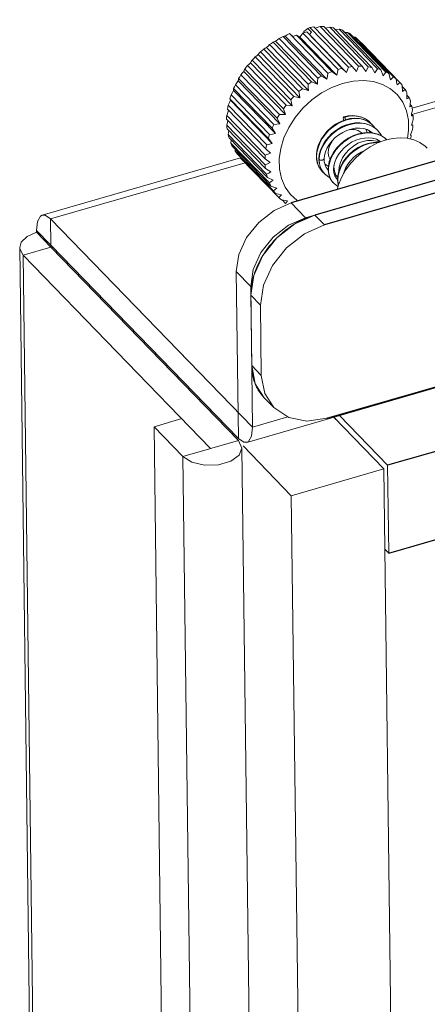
# Model space of a CAD drawing. Header units: millimetres. Extents: x 3925 to 5043, y -86 to 778.
# Tile 312 of 439: x 4939 to 4944, y 338 to 350. Entities that reach past the tile are written whole.
import ezdxf

# ---------------------------------------------------------------- set-up
doc = ezdxf.new("R2010")
doc.units = ezdxf.units.MM
doc.header["$LTSCALE"] = 46.255
for name, color, linetype in [('H30K-FOG-FILDXF_CONTINUOUS_LINE', 7, 'CONTINUOUS'), ('H30K-SPONGE-DXF_CONTINUOUS_LINE', 7, 'CONTINUOUS'), ('SW3DPS-52-39DXF_CONTINUOUS_LINE', 7, 'CONTINUOUS')]:
    doc.layers.add(name, color=color, linetype=linetype)

msp = doc.modelspace()

# ---------------------------------------------------------------- linework, layer by layer
at = {"layer": 'H30K-FOG-FILDXF_CONTINUOUS_LINE', "color": 7, "linetype": 'Continuous'}
msp.add_line((5011.6008, 367.5754), (4942.4833, 347.598), dxfattribs=at)
at = {"layer": 'H30K-FOG-FILDXF_CONTINUOUS_LINE', "color": 7, "linetype": 'Continuous', "lineweight": 0}
for p, q in [((5011.7735, 367.3973), (4942.656, 347.4199)), ((4941.9511, 344.7302), (5012.3999, 365.0924)), ((4975.8253, 357.9487), (4943.9313, 348.7302)), ((4975.8771, 357.8902), (4943.9288, 348.656)), ((4941.8779, 348.1367), (4939.5014, 347.4498)), ((4941.9307, 348.0785), (4939.6016, 347.4053)), ((4942.4833, 347.598), (4942.656, 347.4199)), ((4939.6016, 347.4053), (4939.6056, 347.0896)), ((4942.0197, 344.9124), (4939.6016, 347.4053)), ((4939.4331, 347.2466), (4939.4328, 347.2677)), ((4939.4328, 347.2677), (4939.6056, 347.0896)), ((4939.4331, 347.2466), (4939.6058, 347.0685)), ((4939.6058, 347.0685), (4939.6056, 347.0896)), ((4939.6056, 347.0896), (4941.851, 344.7748)), ((4939.2309, 347.0638), (4939.5803, 319.4718)), ((4939.273, 346.9723), (4939.6058, 347.0685)), ((4939.273, 346.9723), (4939.6224, 319.3804)), ((4941.5184, 344.6575), (4939.273, 346.9723)), ((4941.8512, 344.7537), (4939.6058, 347.0685)), ((4941.851, 344.7748), (4941.8257, 346.7742)), ((4941.8257, 346.7742), (4941.9984, 346.5961)), ((4941.9984, 346.5961), (4942.0197, 344.9124)), ((4940.8401, 344.9175), (4941.173, 345.0137)), ((4942.0197, 344.9124), (4942.4419, 345.0344)), ((4940.8401, 344.9175), (4941.1896, 317.3255)), ((4941.1856, 344.5613), (4940.8401, 344.9175)), ((4941.1856, 344.5613), (4941.8512, 344.7537)), ((4941.9168, 344.7307), (4941.851, 344.7748)), ((4941.8512, 344.7537), (4941.8934, 344.6623)), ((4941.9511, 344.7304), (4941.9168, 344.7307)), ((4941.8934, 344.6623), (4942.2428, 317.0703)), ((4941.1856, 344.5613), (4941.535, 316.9694)), ((4941.6128, 344.4625), (4941.4459, 344.4584))]:
    msp.add_line(p, q, dxfattribs=at)
for points in [[(4941.8257, 346.7742), (4941.8558, 346.9787), (4941.9481, 347.1821), (4942.0936, 347.3643), (4942.278, 347.5076), (4942.4833, 347.598)], [(4939.5015, 347.4497), (4939.4806, 347.4387), (4939.4445, 347.3749), (4939.4328, 347.2677)], [(4939.6016, 347.4053), (4939.5358, 347.4494), (4939.5015, 347.4497)], [(4942.656, 347.4199), (4942.4507, 347.3296), (4942.2663, 347.1863), (4942.1208, 347.004), (4942.0285, 346.8007), (4941.9984, 346.5961)], [(4939.2309, 347.0638), (4939.2483, 347.1264), (4939.3189, 347.1962), (4939.4331, 347.2466)], [(4939.273, 346.9723), (4939.2322, 347.0478), (4939.2309, 347.0638)], [(4942.0197, 344.9124), (4942.0081, 344.8052), (4941.9719, 344.7413), (4941.9511, 344.7304)], [(4941.8934, 344.6623), (4941.861, 344.5783), (4941.7609, 344.5054), (4941.6128, 344.4625)], [(4941.4459, 344.4584), (4941.2935, 344.4936), (4941.1856, 344.5613)]]:
    msp.add_lwpolyline(points, dxfattribs=at)
at = {"layer": 'H30K-SPONGE-DXF_CONTINUOUS_LINE', "color": 7, "linetype": 'Continuous'}
for p, q in [((5011.6626, 367.3652), (4942.767, 347.452)), ((5011.7777, 367.2465), (4942.8821, 347.3333)), ((4942.9115, 345.0182), (5011.8071, 364.9314)), ((5009.0057, 363.3489), (4943.6381, 344.4554)), ((4943.6514, 343.4031), (5009.0191, 362.2966))]:
    msp.add_line(p, q, dxfattribs=at)
at = {"layer": 'H30K-SPONGE-DXF_CONTINUOUS_LINE', "color": 4, "linetype": 'Continuous'}
msp.add_line((5011.6626, 367.3652), (4942.767, 347.452), dxfattribs=at)
at = {"layer": 'H30K-SPONGE-DXF_CONTINUOUS_LINE', "color": 7, "linetype": 'Continuous', "lineweight": 0}
for p, q in [((4942.8821, 347.3333), (4942.767, 347.452)), ((4939.614, 347.0603), (4939.6296, 347.0648)), ((4941.9997, 346.4909), (4942.0104, 345.6491)), ((4941.9997, 346.4909), (4942.0104, 345.6491)), ((4942.1149, 346.3722), (4941.9997, 346.4909)), ((4942.1149, 346.3722), (4942.1255, 345.5303)), ((4942.0513, 345.4324), (4942.0104, 345.6491)), ((4942.1255, 345.5303), (4942.0104, 345.6491)), ((4942.0173, 345.5611), (4942.0254, 345.5693)), ((4942.0515, 345.4318), (4942.048, 345.4409)), ((4942.1589, 345.2643), (4942.0513, 345.4324)), ((4942.1255, 345.5303), (4942.1664, 345.3137)), ((4942.1664, 345.3137), (4942.2741, 345.1456)), ((4942.2741, 345.1456), (4942.1589, 345.2643)), ((4942.671, 344.9849), (4942.9115, 345.0182)), ((4942.9925, 345.0312), (4943.5941, 344.411)), ((4942.9925, 345.0312), (4943.0184, 345.0045)), ((4943.0605, 345.0509), (4943.6381, 344.4554)), ((4941.9061, 344.6868), (4942.4847, 344.0903)), ((4942.4847, 344.0903), (4943.5941, 344.411)), ((4943.5941, 344.411), (4943.9433, 316.8401)), ((4943.6381, 344.4554), (4943.6514, 343.4031)), ((4942.8339, 316.5194), (4942.4847, 344.0903)), ((4943.6063, 343.4496), (4943.6514, 343.4031))]:
    msp.add_line(p, q, dxfattribs=at)
for points in [[(4941.9997, 346.4909), (4942.0348, 346.7295), (4942.1425, 346.9668), (4942.3123, 347.1794), (4942.5275, 347.3466), (4942.767, 347.452)], [(4942.5268, 347.3462), (4942.5657, 347.3685), (4942.6051, 347.3889), (4942.645, 347.4075), (4942.6852, 347.4242), (4942.7257, 347.439), (4942.767, 347.452)], [(4942.8821, 347.3333), (4942.6426, 347.2279), (4942.4274, 347.0607), (4942.2577, 346.8481), (4942.15, 346.6108), (4942.1149, 346.3722)], [(4942.312, 347.1791), (4942.3429, 347.2085), (4942.3773, 347.2388), (4942.4127, 347.2677), (4942.4491, 347.295), (4942.4864, 347.3207), (4942.5268, 347.3462)], [(4942.1423, 346.9663), (4942.1666, 347.0041), (4942.1926, 347.041), (4942.2203, 347.0771), (4942.2494, 347.1122), (4942.28, 347.1462), (4942.312, 347.1791)], [(4942.0347, 346.7289), (4942.0477, 346.7692), (4942.0628, 346.8093), (4942.0798, 346.8492), (4942.0988, 346.8887), (4942.1196, 346.9277), (4942.1423, 346.9663)], [(4941.9997, 346.4909), (4942.0002, 346.5272), (4942.0027, 346.5665), (4942.0074, 346.6063), (4942.0142, 346.6463), (4942.0231, 346.6865), (4942.0347, 346.7289)], [(4942.048, 345.4409), (4942.0372, 345.4725), (4942.0282, 345.5051), (4942.0206, 345.541), (4942.0153, 345.5753), (4942.012, 345.6104), (4942.0104, 345.6491)], [(4942.1104, 345.3227), (4942.1, 345.3379), (4942.089, 345.3555), (4942.0786, 345.3737), (4942.069, 345.3924), (4942.06, 345.4115), (4942.0515, 345.4318)], [(4942.1589, 345.2643), (4942.151, 345.2726), (4942.1418, 345.2828), (4942.1344, 345.2915), (4942.1257, 345.3022), (4942.1187, 345.3113), (4942.1104, 345.3227)], [(4942.2741, 345.1456), (4942.4532, 345.0269), (4942.671, 344.9849)]]:
    msp.add_lwpolyline(points, dxfattribs=at)
at = {"layer": 'SW3DPS-52-39DXF_CONTINUOUS_LINE', "color": 7, "linetype": 'Continuous', "lineweight": 0}
for p, q in [((4942.6814, 349.6871), (4942.6348, 349.6477)), ((4942.7081, 349.6973), (4942.6814, 349.6871)), ((4942.7277, 349.6394), (4942.6814, 349.6871)), ((4943.1687, 349.2225), (4942.7081, 349.6973)), ((4943.2152, 349.2286), (4942.7546, 349.7034)), ((4943.2901, 349.2333), (4942.8295, 349.7081)), ((4943.3352, 349.2329), (4942.8746, 349.7077)), ((4943.4071, 349.227), (4942.9465, 349.7018)), ((4943.4498, 349.2201), (4942.9893, 349.6949)), ((4943.0566, 349.6785), (4943.0101, 349.6734)), ((4943.5172, 349.2036), (4943.0566, 349.6785)), ((4942.8009, 349.091), (4942.3403, 349.5659)), ((4942.8463, 349.1155), (4942.3857, 349.5903)), ((4942.4105, 349.5951), (4942.9118, 349.0783)), ((4942.4645, 349.6269), (4942.461, 349.6255)), ((4942.9216, 349.1507), (4942.461, 349.6255)), ((4942.5019, 349.5883), (4942.4645, 349.6269)), ((4942.9683, 349.1693), (4942.5452, 349.6055)), ((4942.5857, 349.5824), (4942.5452, 349.6055)), ((4942.6219, 349.631), (4942.5857, 349.5824)), ((4942.5857, 349.5824), (4943.0292, 349.1252)), ((4943.045, 349.1948), (4942.6219, 349.631)), ((4942.6351, 349.6347), (4942.6348, 349.6477)), ((4943.0921, 349.2073), (4942.669, 349.6435)), ((4942.7041, 349.6138), (4942.669, 349.6435)), ((4942.7277, 349.6394), (4942.7041, 349.6138)), ((4942.7041, 349.6138), (4943.1476, 349.1566)), ((4943.5568, 349.1904), (4943.0962, 349.6652)), ((4943.1578, 349.6386), (4943.1226, 349.638)), ((4943.6184, 349.1637), (4943.1578, 349.6386)), ((4943.6541, 349.1444), (4943.1935, 349.6192)), ((4943.248, 349.5829), (4943.2271, 349.5846)), ((4943.7086, 349.1081), (4943.248, 349.5829)), ((4943.7397, 349.083), (4943.2791, 349.5578)), ((4942.6168, 348.9646), (4942.1562, 349.4395)), ((4942.1876, 349.4591), (4942.6889, 348.9423)), ((4942.6851, 349.0171), (4942.2245, 349.4919)), ((4942.7284, 349.0468), (4942.2678, 349.5216)), ((4942.2963, 349.5338), (4942.7976, 349.017)), ((4943.3256, 349.5126), (4943.3225, 349.5131)), ((4943.7862, 349.0378), (4943.3256, 349.5126)), ((4942.5139, 348.8706), (4942.0533, 349.3454)), ((4942.0864, 349.3725), (4942.5877, 348.8557)), ((4942.5766, 348.9302), (4942.116, 349.405)), ((4942.3895, 348.7246), (4941.9289, 349.1995)), ((4942.4215, 348.7664), (4941.9609, 349.2413)), ((4941.9948, 349.2758), (4942.4961, 348.759)), ((4942.4774, 348.8321), (4942.0168, 349.3069)), ((4943.0921, 349.2073), (4943.1476, 349.1566)), ((4943.2152, 349.2286), (4943.2646, 349.172)), ((4943.3352, 349.2329), (4943.3779, 349.171)), ((4943.4498, 349.2201), (4943.4854, 349.1537)), ((4942.3146, 348.61), (4941.854, 349.0848)), ((4942.3415, 348.6543), (4941.8809, 349.1291)), ((4941.9145, 349.1707), (4942.4158, 348.6539)), ((4942.8463, 349.1155), (4942.9118, 349.0783)), ((4942.9683, 349.1693), (4943.0292, 349.1252)), ((4943.0292, 349.1252), (4943.0419, 349.1807)), ((4943.0419, 349.1807), (4943.045, 349.1948)), ((4943.5568, 349.1904), (4943.585, 349.1204)), ((4943.6541, 349.1444), (4943.6747, 349.0718)), ((4942.2542, 348.4903), (4941.7936, 348.9651)), ((4942.2754, 348.5362), (4941.8148, 349.0111)), ((4941.847, 349.0594), (4942.3483, 348.5426)), ((4942.6168, 348.9646), (4942.6889, 348.9423)), ((4942.7284, 349.0468), (4942.7976, 349.017)), ((4943.812, 349.0074), (4943.8177, 348.9326)), ((4943.8496, 348.9541), (4943.8133, 348.9915)), ((4941.7488, 348.8428), (4941.7558, 348.8268)), ((4942.2094, 348.368), (4941.7488, 348.8428)), ((4942.2245, 348.4146), (4941.7639, 348.8895)), ((4941.7938, 348.944), (4942.2951, 348.4272)), ((4943.8691, 348.888), (4943.8682, 348.8447)), ((4943.8697, 348.9191), (4943.8691, 348.888)), ((4943.8975, 348.8587), (4943.8691, 348.888)), ((4942.1898, 348.2919), (4941.7292, 348.7667)), ((4941.7558, 348.8268), (4942.2571, 348.31)), ((4942.4158, 348.6539), (4942.3895, 348.7246)), ((4942.4961, 348.759), (4942.4774, 348.8321)), ((4943.9068, 348.7766), (4943.9033, 348.7469)), ((4943.9115, 348.8198), (4943.9068, 348.7766)), ((4943.9291, 348.7535), (4943.9068, 348.7766)), ((4942.1721, 348.1703), (4941.7115, 348.6451)), ((4942.1811, 348.2454), (4941.7205, 348.7202)), ((4942.3483, 348.5426), (4942.3146, 348.61)), ((4943.167, 348.6379), (4943.113, 348.6264)), ((4943.3387, 348.6181), (4943.3838, 348.5954)), ((4943.9261, 348.6588), (4943.9224, 348.641)), ((4943.9367, 348.7114), (4943.9261, 348.6588)), ((4943.9438, 348.6406), (4943.9261, 348.6588)), ((4942.1698, 348.1249), (4941.7092, 348.5997)), ((4942.1715, 348.0523), (4941.7109, 348.5271)), ((4942.2951, 348.4272), (4942.2542, 348.4903)), ((4943.0637, 348.4931), (4943.0946, 348.5104)), ((4943.1295, 348.5249), (4943.0724, 348.4985)), ((4943.1885, 348.5435), (4943.1295, 348.5249)), ((4943.325, 348.5512), (4943.3813, 348.5423)), ((4943.3684, 348.5877), (4943.4134, 348.5649)), ((4943.3813, 348.5423), (4943.4334, 348.5246)), ((4943.4134, 348.5649), (4943.4522, 348.5342)), ((4943.4275, 348.5598), (4943.4277, 348.5596)), ((4943.439, 348.5472), (4943.4275, 348.5598)), ((4943.4334, 348.5246), (4943.4798, 348.4986)), ((4943.4409, 348.5446), (4943.439, 348.5472)), ((4943.4571, 348.5294), (4943.4414, 348.5442)), ((4943.4522, 348.5342), (4943.4569, 348.5296)), ((4943.4569, 348.5296), (4943.4571, 348.5294)), ((4943.4682, 348.5172), (4943.4569, 348.5296)), ((4943.4844, 348.494), (4943.4682, 348.5172)), ((4943.4798, 348.4986), (4943.5198, 348.4647)), ((4943.9349, 348.5621), (4943.925, 348.5291)), ((4943.925, 348.5291), (4943.9412, 348.522)), ((4943.9412, 348.522), (4943.9272, 348.5364)), ((4943.9448, 348.596), (4943.9349, 348.5621)), ((4942.1758, 348.0088), (4941.7152, 348.4836)), ((4941.7352, 348.4631), (4941.7276, 348.4149)), ((4942.1882, 347.9401), (4941.7276, 348.4149)), ((4942.199, 347.8994), (4941.7384, 348.3743)), ((4943.3925, 348.4741), (4943.4331, 348.4537)), ((4943.4182, 348.4612), (4943.4282, 348.438)), ((4943.4192, 348.4607), (4943.4296, 348.4379)), ((4943.4331, 348.4537), (4943.4572, 348.435)), ((4943.4385, 348.4495), (4943.4455, 348.4362)), ((4943.52, 348.4645), (4943.5056, 348.4783)), ((4943.513, 348.4209), (4943.5633, 348.4001)), ((4943.5198, 348.4647), (4943.52, 348.4645)), ((4943.5309, 348.4527), (4943.5198, 348.4647)), ((4943.5633, 348.4001), (4943.6081, 348.3707)), ((4943.6081, 348.3707), (4943.6268, 348.3538)), ((4943.9111, 348.4134), (4943.9213, 348.4001)), ((4941.7636, 348.3483), (4941.7612, 348.3108)), ((4942.2218, 347.836), (4941.7612, 348.3108)), ((4942.2389, 347.7989), (4941.7783, 348.2738)), ((4942.2571, 348.31), (4942.2094, 348.368)), ((4943.5173, 348.3518), (4943.5243, 348.3461)), ((4943.5195, 348.3507), (4943.52, 348.3495)), ((4943.5199, 348.3541), (4943.5221, 348.3478)), ((4943.5243, 348.3461), (4943.5439, 348.3259)), ((4941.8104, 348.2407), (4941.8111, 348.2168)), ((4942.2717, 347.7419), (4941.8111, 348.2168)), ((4942.2947, 347.7092), (4941.8341, 348.184)), ((4941.8754, 348.1415), (4941.8762, 348.1346)), ((4941.8762, 348.1346), (4942.3401, 347.6564)), ((4942.2351, 348.1931), (4942.1811, 348.2454)), ((4942.2294, 348.079), (4942.1698, 348.1249)), ((4942.8288, 348.0061), (4942.8066, 348.0487)), ((4942.8137, 348.1253), (4942.8137, 348.1256)), ((4942.8772, 348.126), (4942.8771, 348.1247)), ((4942.8801, 348.0905), (4942.8772, 348.1262)), ((4942.9246, 347.9932), (4942.904, 348.0218)), ((4942.9897, 347.9976), (4942.9931, 348.0406)), ((4942.9945, 348.0284), (4942.9966, 348.0549)), ((4942.2403, 347.9699), (4942.1758, 348.0088)), ((4942.2674, 347.8678), (4942.199, 347.8994)), ((4942.8548, 347.9738), (4942.8288, 348.0061)), ((4942.8405, 347.9899), (4942.855, 347.9736)), ((4942.8474, 347.9927), (4942.8726, 347.9564)), ((4942.855, 347.9736), (4942.8548, 347.9738)), ((4942.8841, 347.9436), (4942.8579, 347.9762)), ((4942.8726, 347.9564), (4942.8843, 347.9434)), ((4942.8843, 347.9434), (4942.8841, 347.9436)), ((4942.9271, 347.9969), (4942.9163, 348.0048)), ((4942.9271, 347.9961), (4942.9179, 348.0036)), ((4942.9269, 347.9908), (4942.9246, 347.9932)), ((4942.9909, 348.0128), (4942.9968, 348.0114)), ((4943.0053, 347.9659), (4942.9929, 347.9684)), ((4943.0064, 347.9629), (4942.9931, 347.9664)), ((4942.3104, 347.7747), (4942.2389, 347.7989)), ((4942.9839, 347.8409), (4942.9578, 347.8774)), ((4942.9746, 347.8519), (4942.989, 347.8355)), ((4942.9888, 347.8357), (4942.9839, 347.8409)), ((4942.989, 347.8355), (4942.9888, 347.8357)), ((4943.0397, 347.8749), (4943.0342, 347.88)), ((4943.0346, 347.8797), (4943.0342, 347.88)), ((4942.3682, 347.6925), (4942.2947, 347.7092)), ((4942.4742, 347.6982), (4942.5552, 347.626)), ((4942.4399, 347.6227), (4942.3654, 347.632)), ((4942.416, 347.5911), (4942.3779, 347.6304))]:
    msp.add_line(p, q, dxfattribs=at)
for points in [[(4942.7546, 349.7034), (4942.7314, 349.7007), (4942.7081, 349.6973)], [(4942.8295, 349.7081), (4942.7959, 349.6984), (4942.7676, 349.69)], [(4942.8746, 349.7077), (4942.8522, 349.7082), (4942.8295, 349.7081)], [(4942.9465, 349.7018), (4942.911, 349.6948), (4942.8911, 349.6907)], [(4942.9893, 349.6949), (4942.968, 349.6986), (4942.9465, 349.7018)], [(4943.0962, 349.6652), (4943.0766, 349.6721), (4943.0566, 349.6785)], [(4942.3403, 349.5659), (4942.3179, 349.5497), (4942.2963, 349.5338)], [(4942.3857, 349.5903), (4942.3629, 349.5784), (4942.3403, 349.5659)], [(4942.4105, 349.5951), (4942.3981, 349.5928), (4942.3857, 349.5903)], [(4942.461, 349.6255), (4942.4354, 349.6102), (4942.4105, 349.5951)], [(4942.5019, 349.5883), (4942.5235, 349.5972), (4942.5452, 349.6055)], [(4942.6219, 349.631), (4942.6454, 349.6375), (4942.669, 349.6435)], [(4943.1935, 349.6192), (4943.1758, 349.6292), (4943.1578, 349.6386)], [(4943.2791, 349.5578), (4943.2638, 349.5706), (4943.248, 349.5829)], [(4942.1562, 349.4395), (4942.1359, 349.4224), (4942.116, 349.405)], [(4942.1876, 349.4591), (4942.172, 349.4495), (4942.1562, 349.4395)], [(4942.2245, 349.4919), (4942.2057, 349.4754), (4942.1876, 349.4591)], [(4942.2678, 349.5216), (4942.246, 349.507), (4942.2245, 349.4919)], [(4942.2963, 349.5338), (4942.2821, 349.5279), (4942.2678, 349.5216)], [(4942.0533, 349.3454), (4942.0348, 349.3263), (4942.0168, 349.3069)], [(4942.0864, 349.3725), (4942.0699, 349.3592), (4942.0533, 349.3454)], [(4942.116, 349.405), (4942.1009, 349.3887), (4942.0864, 349.3725)], [(4941.9289, 349.1995), (4941.9215, 349.185), (4941.9145, 349.1707)], [(4941.9609, 349.2413), (4941.9447, 349.2205), (4941.9289, 349.1995)], [(4941.9948, 349.2758), (4941.9779, 349.2588), (4941.9609, 349.2413)], [(4942.0168, 349.3069), (4942.0056, 349.2913), (4941.9948, 349.2758)], [(4943.0921, 349.2073), (4943.0686, 349.2013), (4943.045, 349.1948)], [(4943.1476, 349.1566), (4943.1581, 349.189), (4943.1687, 349.2225)], [(4943.2152, 349.2286), (4943.192, 349.2258), (4943.1687, 349.2225)], [(4943.2646, 349.172), (4943.2773, 349.2022), (4943.2901, 349.2333)], [(4943.3352, 349.2329), (4943.3128, 349.2334), (4943.2901, 349.2333)], [(4943.3779, 349.171), (4943.3924, 349.1985), (4943.4071, 349.227)], [(4943.4498, 349.2201), (4943.4286, 349.2238), (4943.4071, 349.227)], [(4943.4854, 349.1537), (4943.5012, 349.1783), (4943.5172, 349.2036)], [(4943.5568, 349.1904), (4943.5372, 349.1973), (4943.5172, 349.2036)], [(4941.854, 349.0848), (4941.8504, 349.0721), (4941.847, 349.0594)], [(4941.8809, 349.1291), (4941.8672, 349.107), (4941.854, 349.0848)], [(4941.9145, 349.1707), (4941.8977, 349.1502), (4941.8809, 349.1291)], [(4942.7976, 349.017), (4942.7993, 349.0535), (4942.8009, 349.091)], [(4942.8463, 349.1155), (4942.8235, 349.1035), (4942.8009, 349.091)], [(4942.9118, 349.0783), (4942.9168, 349.114), (4942.9216, 349.1507)], [(4942.9683, 349.1693), (4942.9449, 349.1603), (4942.9216, 349.1507)], [(4943.585, 349.1204), (4943.6016, 349.1417), (4943.6184, 349.1637)], [(4943.6541, 349.1444), (4943.6364, 349.1544), (4943.6184, 349.1637)], [(4943.6747, 349.0718), (4943.6916, 349.0896), (4943.7086, 349.1081)], [(4943.7397, 349.083), (4943.7244, 349.0958), (4943.7086, 349.1081)], [(4943.7397, 349.083), (4943.7464, 349.0454), (4943.7527, 349.0088)], [(4941.8148, 349.0111), (4941.8039, 348.9882), (4941.7936, 348.9651)], [(4941.7936, 348.9651), (4941.7936, 348.9546), (4941.7938, 348.944)], [(4941.847, 349.0594), (4941.831, 349.0356), (4941.8148, 349.0111)], [(4943.0976, 349.0283), (4942.9701, 348.9801), (4942.8464, 348.9132), (4942.7301, 348.8294), (4942.6243, 348.731), (4942.5319, 348.6207), (4942.4554, 348.5015), (4942.3968, 348.3766), (4942.3579, 348.2495), (4942.3396, 348.1235), (4942.3424, 348.0022), (4942.3663, 347.8889), (4942.4106, 347.7866), (4942.4742, 347.6982)], [(4942.6168, 348.9646), (4942.5965, 348.9476), (4942.5766, 348.9302)], [(4942.7284, 349.0468), (4942.7066, 349.0322), (4942.6851, 349.0171)], [(4942.6889, 348.9423), (4942.6871, 348.9791), (4942.6851, 349.0171)], [(4943.8764, 348.3705), (4943.89, 348.4645), (4943.8872, 348.5857), (4943.8633, 348.6991), (4943.819, 348.8013), (4943.7554, 348.8898), (4943.6744, 348.962), (4943.5781, 349.0159), (4943.4692, 349.0502), (4943.3507, 349.0638), (4943.2256, 349.0565), (4943.0976, 349.0283)], [(4943.7527, 349.0088), (4943.7694, 349.023), (4943.7862, 349.0378)], [(4943.812, 349.0074), (4943.7994, 349.0228), (4943.7862, 349.0378)], [(4941.7639, 348.8895), (4941.756, 348.8662), (4941.7488, 348.8428)], [(4941.7938, 348.944), (4941.7789, 348.9172), (4941.7639, 348.8895)], [(4942.5139, 348.8706), (4942.4954, 348.8515), (4942.4774, 348.8321)], [(4942.5139, 348.8706), (4942.5513, 348.8629), (4942.5877, 348.8557)], [(4942.5877, 348.8557), (4942.5823, 348.8924), (4942.5766, 348.9302)], [(4943.8177, 348.9326), (4943.8335, 348.9431), (4943.8496, 348.9541)], [(4943.8697, 348.9191), (4943.8599, 348.9368), (4943.8496, 348.9541)], [(4943.8682, 348.8447), (4943.8828, 348.8516), (4943.8975, 348.8587)], [(4943.9115, 348.8198), (4943.9048, 348.8394), (4943.8975, 348.8587)], [(4941.7292, 348.7667), (4941.7245, 348.7434), (4941.7205, 348.7202)], [(4941.7558, 348.8268), (4941.7426, 348.7972), (4941.7292, 348.7667)], [(4942.4215, 348.7664), (4942.4053, 348.7457), (4942.3895, 348.7246)], [(4942.4215, 348.7664), (4942.4593, 348.7625), (4942.4961, 348.759)], [(4943.9033, 348.7469), (4943.9162, 348.7501), (4943.9291, 348.7535)], [(4943.9367, 348.7114), (4943.9333, 348.7326), (4943.9291, 348.7535)], [(4941.7115, 348.6451), (4941.71, 348.6223), (4941.7092, 348.5997)], [(4941.7329, 348.7074), (4941.7226, 348.678), (4941.7115, 348.6451)], [(4942.3415, 348.6543), (4942.3278, 348.6322), (4942.3146, 348.61)], [(4942.3415, 348.6543), (4942.3791, 348.654), (4942.4158, 348.6539)], [(4943.0931, 348.5719), (4943.1504, 348.5923), (4943.2079, 348.6043), (4943.2644, 348.6076), (4943.3183, 348.602), (4943.3684, 348.5877)], [(4943.113, 348.6264), (4943.1106, 348.6249), (4943.1085, 348.6208), (4943.1075, 348.6148), (4943.1076, 348.6073), (4943.1089, 348.5988), (4943.1113, 348.5901), (4943.1129, 348.586)], [(4943.1214, 348.6226), (4943.1173, 348.6258), (4943.1136, 348.6266)], [(4943.1214, 348.6226), (4943.1787, 348.6346), (4943.2349, 348.6379), (4943.2887, 348.6323), (4943.3387, 348.6181)], [(4943.135, 348.5936), (4943.1327, 348.6019), (4943.1295, 348.6101), (4943.1256, 348.6173), (4943.1214, 348.6226)], [(4943.4414, 348.5442), (4943.4001, 348.5735), (4943.3528, 348.5948), (4943.3006, 348.6076), (4943.2449, 348.6115), (4943.1868, 348.6062), (4943.1278, 348.5918)], [(4943.4277, 348.5596), (4943.413, 348.5737), (4943.373, 348.6024), (4943.3275, 348.6237), (4943.2771, 348.6369), (4943.2232, 348.6417), (4943.167, 348.6379)], [(4943.9224, 348.641), (4943.9331, 348.6407), (4943.9438, 348.6406)], [(4943.9448, 348.596), (4943.9446, 348.6184), (4943.9438, 348.6406)], [(4941.725, 348.5835), (4941.7195, 348.562), (4941.7109, 348.5271)], [(4941.7109, 348.5271), (4941.7128, 348.5052), (4941.7152, 348.4836)], [(4942.2754, 348.5362), (4942.2645, 348.5133), (4942.2542, 348.4903)], [(4942.2754, 348.5362), (4942.3124, 348.5393), (4942.3483, 348.5426)], [(4943.1278, 348.5918), (4943.0696, 348.5689), (4943.0138, 348.5379), (4942.9615, 348.4998), (4942.9141, 348.4554), (4942.8727, 348.406), (4942.8384, 348.3527), (4942.8119, 348.2968), (4942.794, 348.2397), (4942.7853, 348.1831), (4942.7858, 348.1285), (4942.7955, 348.0772), (4942.8139, 348.0307), (4942.8405, 347.9899)], [(4942.8066, 348.0487), (4942.7929, 348.0964), (4942.788, 348.148), (4942.792, 348.2023), (4942.8048, 348.2578), (4942.8262, 348.3135), (4942.8558, 348.3677), (4942.8927, 348.4191), (4942.936, 348.4663), (4942.9847, 348.5081), (4943.0376, 348.5437), (4943.0931, 348.5719)], [(4943.0724, 348.4985), (4943.0186, 348.4652), (4942.9691, 348.426), (4942.925, 348.3816), (4942.8871, 348.3331), (4942.8564, 348.2816), (4942.8336, 348.2285), (4942.8192, 348.1752), (4942.8137, 348.1256)], [(4942.8772, 348.126), (4942.8821, 348.1663), (4942.8944, 348.2104), (4942.9139, 348.255), (4942.9403, 348.2986), (4942.9729, 348.3401), (4943.0109, 348.3784), (4943.0536, 348.4125), (4943.1001, 348.4415), (4943.1493, 348.4645), (4943.1998, 348.481), (4943.2504, 348.4904), (4943.3001, 348.4924), (4943.3478, 348.487), (4943.3925, 348.4741)], [(4942.894, 348.3297), (4942.9334, 348.3792), (4942.9793, 348.4244), (4943.0306, 348.4642), (4943.0863, 348.4977), (4943.145, 348.5237), (4943.2052, 348.5417)], [(4943.0946, 348.5104), (4943.1435, 348.5302), (4943.1583, 348.534)], [(4943.3627, 348.5487), (4943.3064, 348.5557), (4943.2479, 348.5539), (4943.1885, 348.5435)], [(4943.2052, 348.5417), (4943.2658, 348.551), (4943.325, 348.5512)], [(4943.5056, 348.4783), (4943.4635, 348.5095), (4943.4155, 348.5332), (4943.3627, 348.5487)], [(4943.3838, 348.5954), (4943.4227, 348.5647), (4943.4275, 348.5598)], [(4943.9356, 348.4759), (4943.9387, 348.499), (4943.9412, 348.522)], [(4941.7276, 348.4149), (4941.7327, 348.3944), (4941.7384, 348.3743)], [(4942.2245, 348.4146), (4942.2166, 348.3913), (4942.2094, 348.368)], [(4942.2245, 348.4146), (4942.2603, 348.4209), (4942.2951, 348.4272)], [(4943.627, 348.3538), (4943.6173, 348.3631), (4943.574, 348.3947), (4943.5246, 348.4184), (4943.4704, 348.4336), (4943.4125, 348.4397), (4943.3522, 348.4367), (4943.2909, 348.4247), (4943.2305, 348.404), (4943.1724, 348.3753), (4943.118, 348.3395), (4943.0686, 348.2976), (4943.0251, 348.2506), (4942.9886, 348.1998), (4942.9599, 348.1463), (4942.9397, 348.0916), (4942.9286, 348.0373), (4942.9267, 347.9849), (4942.934, 347.9356), (4942.9502, 347.8909), (4942.9746, 347.8519)], [(4942.9578, 347.8774), (4942.9401, 347.9199), (4942.931, 347.9673), (4942.931, 348.0184), (4942.9401, 348.0716), (4942.9582, 348.1257), (4942.9848, 348.1792), (4943.0194, 348.2308), (4943.0613, 348.2792), (4943.1096, 348.323), (4943.1626, 348.3607), (4943.2196, 348.3916), (4943.2792, 348.415), (4943.3398, 348.4299), (4943.3999, 348.4359), (4943.4581, 348.4329), (4943.513, 348.4209)], [(4942.9931, 348.0406), (4943.004, 348.0853), (4943.0225, 348.1306), (4943.0481, 348.1751), (4943.0801, 348.2177), (4943.118, 348.2571), (4943.1608, 348.2923), (4943.2076, 348.3224), (4943.2572, 348.3464), (4943.3083, 348.3637), (4943.3596, 348.3738), (4943.41, 348.3763), (4943.4585, 348.3712), (4943.5039, 348.3584)], [(4943.3286, 348.4326), (4943.3197, 348.441), (4943.2838, 348.4637), (4943.2412, 348.4762), (4943.1939, 348.4777), (4943.1833, 348.4756)], [(4943.3928, 348.4387), (4943.3871, 348.4603), (4943.3765, 348.4787)], [(4943.4379, 348.4499), (4943.4415, 348.445), (4943.4453, 348.4362)], [(4943.5672, 348.398), (4943.5611, 348.4108), (4943.5309, 348.4527)], [(4943.6073, 348.3493), (4943.6984, 348.37), (4943.7877, 348.3774), (4943.8733, 348.3713), (4943.9533, 348.3517), (4944.0259, 348.3192), (4944.0894, 348.2746), (4944.1138, 348.2515)], [(4943.9356, 348.4759), (4943.9234, 348.4442), (4943.9111, 348.4134)], [(4943.9116, 348.3619), (4943.9157, 348.3768), (4943.9213, 348.4001)], [(4941.7612, 348.3108), (4941.7695, 348.2921), (4941.7783, 348.2738)], [(4942.1898, 348.2919), (4942.1851, 348.2686), (4942.1811, 348.2454)], [(4942.1898, 348.2919), (4942.224, 348.3009), (4942.2571, 348.31)], [(4942.8173, 348.1174), (4942.8234, 348.1698), (4942.8384, 348.2237), (4942.8622, 348.2775), (4942.894, 348.3297)], [(4942.983, 348.3503), (4942.9728, 348.3374), (4942.9473, 348.2897), (4942.932, 348.2405), (4942.9275, 348.1921), (4942.9342, 348.1471), (4942.9483, 348.115)], [(4943.0323, 347.7567), (4943.048, 347.8135), (4943.0857, 347.9031), (4943.1354, 347.9896), (4943.1959, 348.0714), (4943.266, 348.1464), (4943.3439, 348.2131), (4943.4281, 348.27), (4943.5165, 348.3157), (4943.6073, 348.3493)], [(4943.5347, 348.3225), (4943.524, 348.3236), (4943.4637, 348.3204), (4943.4026, 348.3082), (4943.3425, 348.2875), (4943.2847, 348.2589), (4943.2306, 348.2232), (4943.1812, 348.1813), (4943.1378, 348.1344), (4943.1013, 348.0836), (4943.0726, 348.0302), (4943.0524, 347.9753), (4943.0412, 347.9209), (4943.0394, 347.8683), (4943.0468, 347.8192), (4943.0484, 347.8147)], [(4943.0497, 347.8177), (4943.0476, 347.8244), (4943.0426, 347.8736), (4943.0467, 347.9259), (4943.0599, 347.9798), (4943.0819, 348.034), (4943.1123, 348.0868), (4943.1502, 348.137), (4943.1951, 348.1834), (4943.2456, 348.2246), (4943.3006, 348.2593), (4943.3589, 348.287), (4943.419, 348.3065), (4943.4794, 348.3175), (4943.5256, 348.3191)], [(4943.5319, 348.3214), (4943.5033, 348.3348), (4943.452, 348.3453), (4943.3967, 348.3447), (4943.3394, 348.3329), (4943.2823, 348.3105), (4943.2277, 348.2783), (4943.1777, 348.2376), (4943.1341, 348.1899), (4943.0986, 348.137), (4943.0727, 348.081), (4943.0572, 348.024), (4943.0537, 347.9789)], [(4943.5039, 348.3584), (4943.545, 348.338), (4943.5553, 348.3301)], [(4941.8111, 348.2168), (4941.8223, 348.2002), (4941.8341, 348.184)], [(4942.1721, 348.1703), (4942.1706, 348.1475), (4942.1698, 348.1249)], [(4942.1721, 348.1703), (4942.204, 348.1817), (4942.2351, 348.1931)], [(4943.1116, 347.9482), (4943.1169, 347.9694), (4943.1353, 348.0146), (4943.1608, 348.059), (4943.1929, 348.1015), (4943.2308, 348.1409), (4943.2736, 348.1762), (4943.3204, 348.2063), (4943.3676, 348.2291)], [(4942.1715, 348.0523), (4942.2009, 348.0657), (4942.2294, 348.079)], [(4942.1715, 348.0523), (4942.1734, 348.0304), (4942.1758, 348.0088)], [(4942.8137, 348.1253), (4942.8176, 348.0797), (4942.8289, 348.0342), (4942.8474, 347.9927)], [(4942.8173, 348.1174), (4942.8143, 348.1221), (4942.8137, 348.1253)], [(4942.8579, 347.9762), (4942.8359, 348.0186), (4942.8223, 348.0661), (4942.8173, 348.1174)], [(4942.8566, 348.1099), (4942.848, 348.1087), (4942.8392, 348.1088), (4942.8308, 348.1103), (4942.8228, 348.1134), (4942.8173, 348.1174)], [(4942.8771, 348.1247), (4942.8747, 348.1196), (4942.8702, 348.1155), (4942.8641, 348.1122), (4942.8566, 348.1099)], [(4942.904, 348.0218), (4942.889, 348.0545), (4942.8801, 348.0905)], [(4942.8864, 348.0654), (4942.9049, 348.0474), (4942.9285, 348.0346)], [(4943.0405, 347.8999), (4943.0193, 347.929), (4943.0014, 347.976), (4942.9945, 348.0284)], [(4942.1882, 347.9401), (4942.2146, 347.955), (4942.2403, 347.9699)], [(4942.1882, 347.9401), (4942.1933, 347.9196), (4942.199, 347.8994)], [(4942.8548, 347.9738), (4942.8674, 347.9618), (4942.8703, 347.9597)], [(4942.8841, 347.9436), (4942.8967, 347.9315), (4942.9345, 347.9042), (4942.9476, 347.8981)], [(4943.0346, 347.8797), (4943.0255, 347.8898), (4943.0061, 347.9211), (4942.9941, 347.9575), (4942.9897, 347.9976)], [(4943.0153, 347.9396), (4943.0076, 347.9411), (4942.9982, 347.9451)], [(4943.0162, 347.9372), (4943.0113, 347.9382), (4942.9986, 347.9437)], [(4942.2218, 347.836), (4942.245, 347.8519), (4942.2674, 347.8678)], [(4942.2218, 347.836), (4942.2301, 347.8173), (4942.2389, 347.7989)], [(4942.9888, 347.8357), (4943.0018, 347.8234), (4943.0376, 347.7984), (4943.0431, 347.796)], [(4942.2717, 347.7419), (4942.2914, 347.7584), (4942.3104, 347.7747)], [(4942.2717, 347.7419), (4942.2829, 347.7253), (4942.2947, 347.7092)], [(4942.3368, 347.6598), (4942.3528, 347.6762), (4942.3682, 347.6925)], [(4942.3401, 347.6564), (4942.3509, 347.6456), (4942.3654, 347.632)], [(4942.416, 347.5911), (4942.4282, 347.607), (4942.4399, 347.6227)]]:
    msp.add_lwpolyline(points, dxfattribs=at)

doc.saveas('drawing.dxf')
